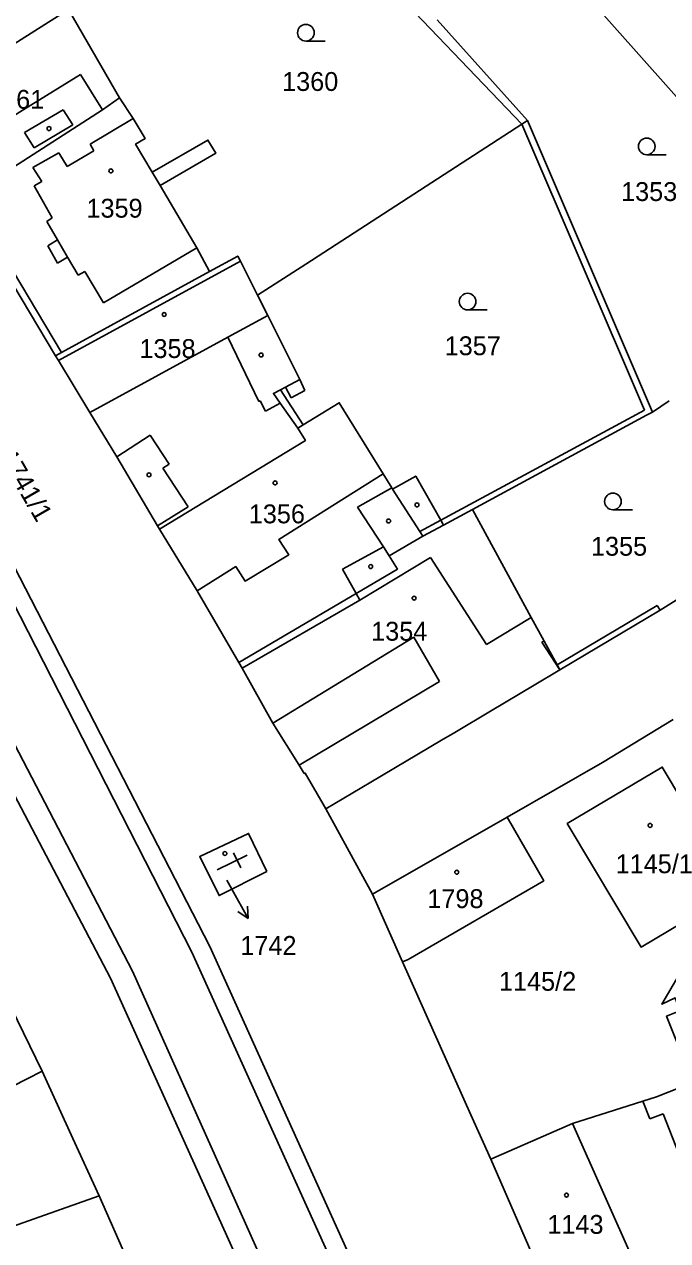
# Model space of a CAD drawing. Extents: x -724107 to -720612, y -1045267 to -1038441.
# Drawn here: x -722136.9 to -722079, y -1044091.6 to -1043982 of the extents above; entities that cross this region are included whole.
import ezdxf

# ---------------------------------------------------------------- set-up
doc = ezdxf.new("R2010")
doc.units = 0
for name, color, linetype in [('Hranice parcel', 7, 'Continuous'), ('Parcelní čísla', 7, 'Continuous'), ('Pop  PČ popisy', 7, 'Continuous'), ('Vnitřní kresba', 7, 'Continuous'), ('Značky budov', 7, 'Continuous'), ('Značky kultur', 7, 'Continuous')]:
    doc.layers.add(name, color=color, linetype=linetype)

msp = doc.modelspace()

# ---------------------------------------------------------------- linework, layer by layer
at = {"layer": 'Hranice parcel'}
for p, q in [((-722092.04, -1043972.92), (-722064.71, -1044003.72)), ((-722132.98, -1043980.63), (-722128.37, -1043988.58)), ((-722099.75, -1043981.56), (-722091.64, -1043990.63)), ((-722091.64, -1043990.63), (-722080.37, -1044016.91)), ((-722080.37, -1044016.91), (-722078.87, -1044015.9)), ((-722096.59, -1044025.68), (-722099.2, -1044027.09)), ((-722109.79, -1044052.68), (-722105.6, -1044060.36)), ((-722105.6, -1044060.36), (-722093.47, -1044053.42)), ((-722102.89, -1044066.46), (-722105.6, -1044060.36))]:
    msp.add_line(p, q, dxfattribs=at)
for points in [[(-722218.86, -1043877.33), (-722153.47, -1044000.55), (-722120.24, -1044065.07), (-722058.13, -1044202.66), (-721998.33, -1044333.24)], [(-722025.95, -1044300.34), (-722038.96, -1044271.2), (-722065.26, -1044209.58), (-722129.19, -1044067.94), (-722161.67, -1044006), (-722227.96, -1043879.3)], [(-722147.27, -1043989.66), (-722146.69, -1043989.31), (-722132.98, -1043980.63)], [(-722128.37, -1043988.58), (-722129.92, -1043989.65), (-722142.01, -1043997.44), (-722142.51, -1043997.76)], [(-722120.27, -1044004.24), (-722121.41, -1044002.09), (-722124.72, -1043996.48), (-722119.7, -1043993.57), (-722120.41, -1043992.39), (-722125.42, -1043995.29), (-722126.92, -1043992.75), (-722126.06, -1043992.24), (-722127.13, -1043990.43), (-722128.37, -1043988.58)], [(-722091.64, -1043990.63), (-722092.14, -1043990.96), (-722111.6, -1044003.56), (-722115.94, -1044006.37)], [(-722142.51, -1043997.76), (-722138.87, -1044003.87), (-722137.98, -1044005.37), (-722134.13, -1044011.83)], [(-722115.94, -1044006.37), (-722117.49, -1044003.29), (-722117.72, -1044002.84), (-722120.27, -1044004.24)], [(-722120.27, -1044004.24), (-722133.6, -1044011.54), (-722134.13, -1044011.83)], [(-722115.94, -1044006.37), (-722115.01, -1044008.2), (-722112.14, -1044013.98), (-722113.41, -1044014.65), (-722113.86, -1044014.89), (-722114.51, -1044015.23), (-722113.89, -1044016.11), (-722112.31, -1044018.35)], [(-722134.13, -1044011.83), (-722133.87, -1044012.26), (-722131.05, -1044016.94), (-722128.61, -1044020.95), (-722124.95, -1044027.16), (-722124.78, -1044027.45)], [(-722099.2, -1044027.09), (-722099.44, -1044026.66), (-722101.7, -1044022.68), (-722103.78, -1044023.86), (-722103.86, -1044023.73), (-722104.64, -1044022.48), (-722108.58, -1044016.06), (-722111.84, -1044018.06), (-722112.31, -1044018.35)], [(-722080.37, -1044016.91), (-722080.9, -1044017.19), (-722096.59, -1044025.68)], [(-722112.31, -1044018.35), (-722111.63, -1044019.46), (-722124.78, -1044027.45)], [(-722088.73, -1044040.14), (-722088.97, -1044039.7), (-722090.13, -1044037.56), (-722091.3, -1044035.41), (-722096.59, -1044025.68)], [(-722099.2, -1044027.09), (-722101.06, -1044028.1), (-722104.08, -1044029.87), (-722103.35, -1044031.06), (-722107.07, -1044033.25), (-722117.64, -1044039.49)], [(-722124.78, -1044027.45), (-722121.38, -1044033.02), (-722117.64, -1044039.49)], [(-722088.73, -1044040.14), (-722079.69, -1044034.76), (-722070.71, -1044029.13)], [(-722117.64, -1044039.49), (-722117.34, -1044040), (-722114.57, -1044044.93), (-722112.2, -1044048.74), (-722111.74, -1044049.48), (-722111.64, -1044049.45), (-722110.04, -1044052.25), (-722109.79, -1044052.68)], [(-722109.79, -1044052.68), (-722105.73, -1044050.27), (-722099.38, -1044046.48), (-722098.18, -1044045.77), (-722094.97, -1044043.86), (-722091.03, -1044041.51), (-722088.73, -1044040.14)], [(-722093.47, -1044053.42), (-722084.88, -1044048.5), (-722078.5, -1044044.6)], [(-722073.66, -1044058.7), (-722079.5, -1044048.9), (-722088.05, -1044053.99), (-722081.4, -1044065.13), (-722076.2, -1044062.03)], [(-722093.47, -1044053.42), (-722090.17, -1044059.15), (-722102.38, -1044066.23), (-722102.89, -1044066.46)], [(-722115.11, -1044058.31), (-722119.41, -1044060.48), (-722121.14, -1044056.95), (-722116.75, -1044054.88), (-722115.11, -1044058.31)], [(-722076.2, -1044062.03), (-722074.65, -1044065.08), (-722077.27, -1044066.41), (-722079.52, -1044070.28), (-722078.34, -1044069.7), (-722077.91, -1044070.87), (-722079.1, -1044071.34), (-722076.93, -1044076.81), (-722076.73, -1044077.32)], [(-722094.94, -1044084.25), (-722096.74, -1044080.24), (-722102.89, -1044066.46)], [(-722130.2, -1044087.55), (-722132.57, -1044082.38), (-722135.33, -1044076.31), (-722138.12, -1044070.58), (-722138.63, -1044069.57)], [(-722076.73, -1044077.32), (-722080.02, -1044078.62), (-722081.23, -1044079.01), (-722082.56, -1044079.43), (-722087.57, -1044081.03), (-722094.94, -1044084.25)], [(-722094.94, -1044084.25), (-722089.43, -1044096.88), (-722087.76, -1044100.54), (-722084.96, -1044105.97)], [(-722140.14, -1044091.04), (-722138.02, -1044090.3), (-722130.2, -1044087.55)], [(-722125.85, -1044097.47), (-722127.76, -1044093.06), (-722130.2, -1044087.55)]]:
    msp.add_lwpolyline(points, dxfattribs=at)
at = {"layer": 'Pop  PČ popisy'}
for p, q in [((-722118.71, -1044059.1), (-722118.25, -1044059.92)), ((-722118.25, -1044059.92), (-722116.8, -1044062.55)), ((-722116.8, -1044062.55), (-722117.72, -1044061.91)), ((-722116.8, -1044062.55), (-722116.84, -1044061.43))]:
    msp.add_line(p, q, dxfattribs=at)
at = {"layer": 'Vnitřní kresba'}
for p, q in [((-722113.43, -1043968.66), (-722092.14, -1043990.96)), ((-722144.55, -1043994.3), (-722131.88, -1043986.49)), ((-722131.88, -1043986.49), (-722129.92, -1043989.65)), ((-722133.44, -1043989.65), (-722136.93, -1043991.71)), ((-722132.58, -1043991.02), (-722133.44, -1043989.65)), ((-722136.07, -1043993.08), (-722132.58, -1043991.02)), ((-722127.13, -1043990.43), (-722131.01, -1043992.75)), ((-722092.14, -1043990.96), (-722081.1, -1044016.73)), ((-722136.93, -1043991.71), (-722136.07, -1043993.08)), ((-722130.69, -1043993.35), (-722131.01, -1043992.75)), ((-722136.18, -1043994.87), (-722133.84, -1043993.54)), ((-722133.84, -1043993.54), (-722133.08, -1043994.77)), ((-722133.08, -1043994.77), (-722130.69, -1043993.35)), ((-722135.38, -1043996.12), (-722136.18, -1043994.87)), ((-722125.42, -1043995.29), (-722124.72, -1043996.48)), ((-722136.05, -1043996.52), (-722135.38, -1043996.12)), ((-722134.44, -1043999.41), (-722136.05, -1043996.52)), ((-722142.01, -1043997.44), (-722133.6, -1044011.54)), ((-722134.44, -1043999.41), (-722134.93, -1043999.74)), ((-722134.93, -1043999.74), (-722133.97, -1044001.37)), ((-722154.68, -1044001.35), (-722121.86, -1044065.59)), ((-722134.84, -1044001.93), (-722133.97, -1044001.37)), ((-722134.84, -1044001.93), (-722133.97, -1044003.48)), ((-722133.97, -1044001.37), (-722133.05, -1044002.93)), ((-722133.05, -1044002.93), (-722133.97, -1044003.48)), ((-722132.09, -1044004.56), (-722133.05, -1044002.93)), ((-722129.83, -1044007.06), (-722121.41, -1044002.09)), ((-722133.87, -1044012.26), (-722117.49, -1044003.29)), ((-722127.19, -1044067.3), (-722159.76, -1044004.73)), ((-722131.51, -1044004.22), (-722132.09, -1044004.56)), ((-722129.83, -1044007.06), (-722131.51, -1044004.22)), ((-722118.63, -1044010.14), (-722115.01, -1044008.2)), ((-722131.05, -1044016.94), (-722118.63, -1044010.14)), ((-722118.63, -1044010.14), (-722115.84, -1044015.94)), ((-722112.14, -1044013.98), (-722111.68, -1044014.95)), ((-722113.86, -1044014.89), (-722111.84, -1044018.06)), ((-722112.9, -1044015.62), (-722113.41, -1044014.65)), ((-722111.68, -1044014.95), (-722112.9, -1044015.62)), ((-722115.84, -1044015.94), (-722115.72, -1044015.88)), ((-722115.72, -1044015.88), (-722115.23, -1044016.81)), ((-722115.23, -1044016.81), (-722113.89, -1044016.11)), ((-722099.44, -1044026.66), (-722081.1, -1044016.73)), ((-722128.61, -1044020.95), (-722125.6, -1044018.99)), ((-722125.6, -1044018.99), (-722123.9, -1044021.6)), ((-722123.9, -1044021.6), (-722124.47, -1044021.97)), ((-722124.47, -1044021.97), (-722122.2, -1044025.46)), ((-722103.86, -1044023.73), (-722106.93, -1044025.48)), ((-722101.33, -1044027.68), (-722103.78, -1044023.86)), ((-722122.2, -1044025.46), (-722124.95, -1044027.16)), ((-722106.93, -1044025.48), (-722104.61, -1044029.05)), ((-722101.33, -1044027.68), (-722099.44, -1044026.66)), ((-722101.06, -1044028.1), (-722101.33, -1044027.68)), ((-722104.61, -1044029.05), (-722108.3, -1044031.07)), ((-722104.08, -1044029.87), (-722104.61, -1044029.05)), ((-722106.73, -1044033.86), (-722100.37, -1044030)), ((-722095.31, -1044037.84), (-722100.37, -1044030)), ((-722108.3, -1044031.07), (-722107.07, -1044033.25)), ((-722107.07, -1044033.25), (-722106.73, -1044033.86)), ((-722106.73, -1044033.86), (-722117.34, -1044040)), ((-722088.97, -1044039.7), (-722079.95, -1044034.33)), ((-722079.69, -1044034.76), (-722079.95, -1044034.33)), ((-722091.3, -1044035.41), (-722095.31, -1044037.84)), ((-722114.57, -1044044.93), (-722101.86, -1044037.2)), ((-722101.86, -1044037.2), (-722099.55, -1044041.18)), ((-722090.33, -1044037.65), (-722090.13, -1044037.56)), ((-722088.73, -1044040.14), (-722090.33, -1044037.65)), ((-722099.55, -1044041.18), (-722112.2, -1044048.74)), ((-722121.86, -1044065.59), (-722059.59, -1044203.41)), ((-722063.9, -1044208.95), (-722127.19, -1044067.3)), ((-722135.33, -1044076.31), (-722142.56, -1044079.96)), ((-722081.23, -1044079.01), (-722080.6, -1044080.62)), ((-722079.41, -1044080.15), (-722080.6, -1044080.62)), ((-722077.99, -1044083.75), (-722079.41, -1044080.15)), ((-722087.57, -1044081.03), (-722082, -1044093.59))]:
    msp.add_line(p, q, dxfattribs=at)
msp.add_lwpolyline([(-722121.38, -1044033.02), (-722117.9, -1044030.83), (-722117.07, -1044032.14), (-722113.13, -1044029.77), (-722114.01, -1044028.38), (-722104.64, -1044022.48)], dxfattribs=at)
at = {"layer": 'Značky budov'}
for p, q in [((-722118.1, -1044056.62), (-722117.44, -1044057.97)), ((-722116.87, -1044056.85), (-722119.57, -1044058.17))]:
    msp.add_line(p, q, dxfattribs=at)
for centre in [(-722134.72, -1043991.35), (-722129.15, -1043995.17), (-722124.35, -1044008.11), (-722115.62, -1044011.76), (-722125.72, -1044022.56), (-722114.36, -1044023.29), (-722101.58, -1044025.27), (-722104.14, -1044026.72), (-722105.75, -1044030.83), (-722101.84, -1044033.68), (-722080.59, -1044054.16), (-722118.88, -1044056.69), (-722098, -1044058.38), (-722088.12, -1044087.48)]:
    msp.add_circle(centre, 0.175, dxfattribs=at)
at = {"layer": 'Značky kultur'}
for p, q in [((-722111.59, -1043983.46), (-722109.84, -1043983.46)), ((-722080.89, -1043993.71), (-722079.14, -1043993.71)), ((-722097.02, -1044007.7), (-722095.27, -1044007.7)), ((-722083.93, -1044025.71), (-722082.18, -1044025.71))]:
    msp.add_line(p, q, dxfattribs=at)
for centre in [(-722111.59, -1043982.71), (-722080.89, -1043992.96), (-722097.02, -1044006.95), (-722083.93, -1044024.96)]:
    msp.add_circle(centre, 0.75, dxfattribs=at)

# ---------------------------------------------------------------- texts
at = {"layer": 'Parcelní čísla'}
for s, p in [('1360', (-722113.73, -1043987.96)), ('1361', (-722140.21, -1043989.57)), ('1353', (-722083.2, -1043997.88)), ('1359', (-722131.35, -1043999.38)), ('1358', (-722126.58, -1044012.03)), ('1357', (-722099.09, -1044011.78)), ('1356', (-722116.73, -1044026.93)), ('1355', (-722085.91, -1044029.85)), ('1354', (-722105.71, -1044037.51)), ('1145/1', (-722083.69, -1044058.47)), ('1798', (-722100.65, -1044061.61)), ('1742', (-722117.49, -1044065.83)), ('1145/2', (-722094.2, -1044069.06)), ('1143', (-722089.84, -1044090.97))]:
    msp.add_text(s, height=1.7, dxfattribs=at).set_placement(p)
msp.add_text('1741/1', height=1.7, rotation=300, dxfattribs=at).set_placement((-722139.28, -1044020.92))

doc.saveas('drawing.dxf')
